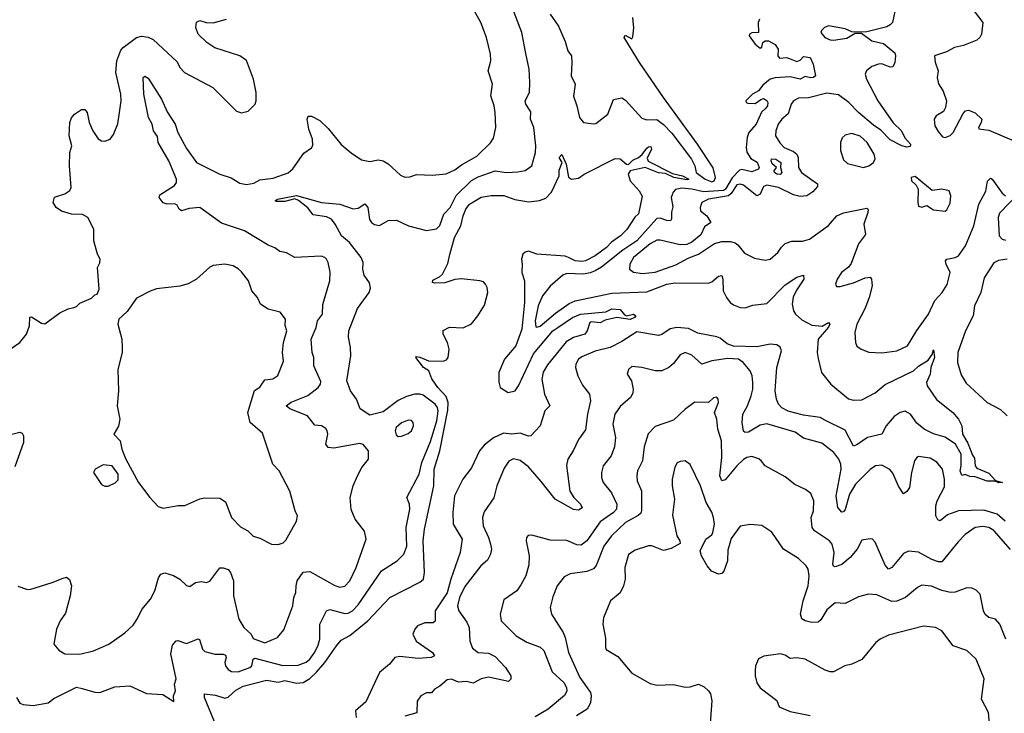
# Model space of a CAD drawing. Extents: x 1921360 to 2014538, y 768294 to 907744.
# Tile 319 of 412: x 1951695 to 1957599, y 868900 to 873062. Entities that reach past the tile are written whole.
import ezdxf

# ---------------------------------------------------------------- set-up
doc = ezdxf.new("R2010")
doc.units = 0

msp = doc.modelspace()

# ---------------------------------------------------------------- linework, layer by layer
at = {"layer": '0CON10XD'}
for points in [[(1951684, 869664), (1951735, 869644.5), (1951755, 869643.3), (1951890, 869685), (1951955, 869712), (1951976.1, 869716.1), (1951993.9, 869703.9), (1952005.6, 869665), (1951997.5, 869605), (1951968.8, 869501.2), (1951938.6, 869455), (1951915.7, 869405), (1951900, 869315), (1951928.8, 869278.8), (1951965, 869257.5), (1952055, 869254.4), (1952136.7, 869275), (1952228.8, 869315), (1952325, 869382.5), (1952375, 869430), (1952401.4, 869468.6), (1952427, 869523), (1952480, 869585), (1952505.6, 869635), (1952527.9, 869712.1), (1952541.2, 869735), (1952565, 869744), (1952617.9, 869727.9), (1952655, 869704.3), (1952695, 869668), (1952715, 869661.2), (1952750, 869685), (1952785, 869691.2), (1952815, 869685.6), (1952835, 869692.9), (1952895, 869773.3), (1952915, 869773.8), (1952945, 869763.3), (1952960, 869745), (1952976.9, 869695), (1952976.2, 869605), (1953008.6, 869465), (1953038.6, 869415), (1953082, 869375), (1953095, 869348.8), (1953165, 869322.9), (1953241.2, 869355), (1953278.3, 869401.7), (1953332.2, 869545), (1953338.6, 869595), (1953351.1, 869625), (1953351.8, 869665), (1953359.5, 869695), (1953395, 869746.9), (1953435, 869751.9), (1953585, 869667.8), (1953615, 869657.5), (1953645, 869663.5), (1953675.5, 869695), (1953712.1, 869775), (1953772, 869945), (1953762.7, 869992.7), (1953705.9, 870065.9), (1953682.6, 870122.6), (1953675.8, 870195), (1953694.3, 870265), (1953720.8, 870325), (1953746.2, 870375), (1953786.2, 870425), (1953786.7, 870475), (1953755, 870512.5), (1953735, 870518.8), (1953578.1, 870491.9), (1953545, 870495.6), (1953530.5, 870515), (1953541.9, 870575), (1953539.2, 870595), (1953529.7, 870609.7), (1953505, 870624.2), (1953465, 870628.6), (1953421.4, 870685), (1953315, 870727.7), (1953292.5, 870745), (1953323.5, 870766.5), (1953422.7, 870807.3), (1953485, 870855.7), (1953498.5, 870875), (1953501.3, 870891.3), (1953459.5, 870985), (1953458.9, 871035), (1953448.6, 871065), (1953442, 871145), (1953473.6, 871215), (1953480, 871255), (1953510, 871295), (1953513.3, 871353.3), (1953554.6, 871495), (1953556.9, 871546.9), (1953545.6, 871605), (1953535.5, 871625.5), (1953525, 871635.8), (1953503, 871643), (1953345, 871635.4), (1953295, 871663.3), (1953255, 871670.6), (1953225, 871693.3), (1953185, 871709.4), (1953043.9, 871793.9), (1952905, 871840), (1952775.5, 871935.5), (1952710.8, 871929.2), (1952665, 871914.2), (1952652.2, 871925), (1952638.3, 871948.3), (1952626, 871956), (1952580, 871955), (1952555, 871961.9), (1952531.2, 871995), (1952535, 872010), (1952623.6, 872066.4), (1952634.3, 872085), (1952634.4, 872105), (1952588.6, 872215), (1952524.5, 872325), (1952520.5, 872360.5), (1952497.3, 872395), (1952489.1, 872435), (1952466.5, 872475), (1952439.1, 872615), (1952436, 872714), (1952445, 872723.3), (1952465, 872710), (1952545.2, 872585.2), (1952579.4, 872509.4), (1952626.4, 872435), (1952642.9, 872385), (1952695, 872288.5), (1952755.5, 872205), (1952807.8, 872177.8), (1952895, 872134.6), (1952962.9, 872112.9), (1953015, 872080.7), (1953055, 872072.3), (1953098.3, 872081.7), (1953135, 872100.6), (1953215, 872111.8), (1953305, 872141.9), (1953333.7, 872166.3), (1953398.3, 872261.7), (1953445, 872292.5), (1953453.3, 872306.7), (1953451.4, 872345), (1953429.4, 872405), (1953418, 872465), (1953425, 872482.5), (1953445, 872483.3), (1953495, 872456.2), (1953545, 872409.2), (1953622.9, 872312.9), (1953682.4, 872262.4), (1953745, 872221.1), (1953795, 872211.4), (1953845, 872220), (1953875, 872214.3), (1953905, 872197.5), (1953978.3, 872128.3), (1954005, 872116), (1954035, 872118), (1954075, 872132.9), (1954169.7, 872129.7), (1954252.4, 872137.6), (1954305, 872160), (1954345, 872190.7), (1954436.3, 872243.7), (1954517.1, 872322.9), (1954535, 872351.2), (1954549.4, 872415), (1954545.5, 872505.5), (1954539.4, 872545), (1954519.1, 872605), (1954530.9, 872675), (1954503.1, 872755), (1954519.4, 872815), (1954518.9, 872855), (1954494.3, 872955), (1954460, 873045), (1954377.5, 873195)], [(1953272.2, 869187.8), (1953365, 869189.6), (1953412, 869208), (1953435, 869224.5), (1953465, 869267.1), (1953485, 869308.8), (1953493.8, 869345), (1953495.3, 869435), (1953535, 869515.7), (1953555, 869523.6), (1953645, 869499.6), (1953665, 869501.8), (1953690, 869515), (1953725, 869550.5), (1953863.6, 869755), (1953957.5, 869815), (1953997.9, 869855), (1954016.8, 869903.2), (1954012.7, 870015), (1954034.4, 870125.6), (1954031.9, 870155), (1954015.7, 870195), (1954089.6, 870335), (1954106.9, 870405), (1954158.9, 870531.1), (1954195.2, 870655), (1954204.8, 870715), (1954200, 870735), (1954186.1, 870755), (1954115, 870808.8), (1954095, 870815.9), (1954065, 870815.3), (1954015, 870801.6), (1953965, 870776.9), (1953875, 870708.8), (1953795, 870688.9), (1953737.3, 870727.3), (1953715.3, 870785.3), (1953678.6, 870835), (1953657.5, 870895), (1953680.8, 871045), (1953678.9, 871095), (1953666, 871156), (1953669.4, 871195), (1953721.1, 871328.9), (1953790.8, 871425), (1953798.3, 871451.7), (1953792.7, 871482.7), (1953759.5, 871529.5), (1953751.9, 871565), (1953753.5, 871605), (1953743.1, 871635), (1953672.1, 871725), (1953624.2, 871765), (1953587.1, 871835), (1953564.3, 871865), (1953535, 871878), (1953455, 871890), (1953423, 871933), (1953367.6, 871977.6), (1953345, 871987.5), (1953285, 871971.2), (1953235, 871970), (1953226.2, 871975), (1953240, 871985), (1953355, 872006), (1953505, 871965.4), (1953615, 871954.6), (1953695, 871926.2), (1953725, 871930.6), (1953765, 871956.2), (1953782, 871935), (1953793, 871863), (1953804.6, 871844.6), (1953822.4, 871832.4), (1953853, 871827), (1953905, 871857.5), (1953955, 871858.6), (1954025.6, 871825.6), (1954135, 871796.7), (1954195, 871807.1), (1954215, 871827.5), (1954238.9, 871895), (1954276.8, 871935), (1954312.3, 872007.7), (1954403.9, 872096.1), (1954445, 872118.1), (1954545, 872154.6), (1954614.6, 872145.4), (1954682.1, 872147.9), (1954725, 872157.8), (1954765.4, 872184.6), (1954787.7, 872265), (1954790.4, 872305), (1954778, 872415), (1954757.9, 872465), (1954759.1, 872509.1), (1954730.8, 872555), (1954725.5, 872575), (1954751.1, 872625), (1954753.3, 872685), (1954749.6, 872765), (1954729.7, 872859.7), (1954705, 872983.8), (1954632.9, 873172.9)], [(1956951.2, 873148.8), (1956927.5, 873045), (1956915, 873030), (1956895, 873019.4), (1956775, 872988.6), (1956703.3, 872986.7), (1956685, 872988.8), (1956645, 873007.5), (1956545, 873024.4), (1956521.2, 873015), (1956502.7, 872997.3), (1956498.8, 872985), (1956522, 872955), (1956555, 872940), (1956575, 872937.8), (1956655, 872950), (1956705, 872980), (1956741.7, 872981.7), (1956804, 872935), (1956875, 872919.4), (1956942, 872862), (1956947.3, 872845), (1956943.1, 872805), (1956930.9, 872779.1), (1956915, 872777.5), (1956865, 872797.3), (1956845, 872795.3), (1956805, 872780.8), (1956773.3, 872755), (1956764.6, 872735), (1956773.1, 872705), (1956840.3, 872575), (1956931.8, 872441.8), (1956983.1, 872395), (1957003.1, 872353.1), (1957035.6, 872315), (1957035, 872300), (1957015, 872296.9), (1956985, 872305.5), (1956915, 872340.9), (1956859.3, 872399.3), (1956815, 872428.8), (1956725.3, 872505), (1956666.9, 872565), (1956605, 872610.4), (1956535, 872621.2), (1956425, 872592.5), (1956365, 872590), (1956335.7, 872575), (1956321.5, 872555), (1956303.3, 872496.7), (1956265, 872463.8), (1956243.3, 872435), (1956229.5, 872395), (1956227.1, 872365), (1956252.1, 872322.1), (1956279.4, 872295), (1956335, 872270.9), (1956354.4, 872255), (1956362.1, 872235), (1956365.4, 872175), (1956382.2, 872145), (1956477.8, 872077.8), (1956478.3, 872061.7), (1956450.5, 872029.5), (1956415, 872005.4), (1956375, 872000), (1956335, 872011.8), (1956245, 872054.7), (1956175, 872069.1), (1956155, 872061.4), (1956135.4, 872015), (1956115, 872004.6), (1956035, 872067.9), (1956015, 872075.3), (1955995, 872070), (1955961.8, 872018.2), (1955944.9, 872005.1), (1955825.8, 871985), (1955785.7, 871965), (1955775.7, 871935), (1955777.1, 871915), (1955814.5, 871885), (1955838.8, 871845), (1955801.7, 871818.3), (1955779.1, 871770.9), (1955725, 871727.1), (1955695, 871712.9), (1955655, 871710), (1955535, 871739.6), (1955515, 871738), (1955475, 871716), (1955374.5, 871635), (1955353.6, 871595), (1955350.8, 871565), (1955375, 871547.5), (1955429.1, 871539.1), (1955505, 871547.1), (1955629.9, 871590.1), (1955706.2, 871633.8), (1955765, 871655.8), (1955861.1, 871718.9), (1955905, 871730.9), (1955955, 871730.8), (1955985, 871722.9), (1956001.8, 871711.8), (1956041.4, 871661.4), (1956100.7, 871630.7), (1956165, 871619.4), (1956195, 871624.3), (1956241.4, 871665), (1956262.6, 871697.4), (1956285, 871718.1), (1956325, 871733.1), (1956387.9, 871732.1), (1956431.2, 871745), (1956545, 871827.1), (1956595, 871885.5), (1956635, 871903.3), (1956775, 871931.2), (1956782, 871922), (1956781.4, 871905), (1956756.7, 871835), (1956767.3, 871772.7), (1956725, 871717.5), (1956680.3, 871599.7), (1956665, 871577.5), (1956622.5, 871545), (1956596.2, 871505), (1956586.7, 871475), (1956591.7, 871461.7), (1956615, 871460), (1956695, 871482.9), (1956765, 871513.3), (1956795, 871516), (1956802.5, 871505), (1956807.1, 871465), (1956787.7, 871395), (1956762.9, 871327.1), (1956715.4, 871234.6), (1956702.5, 871185), (1956706, 871125), (1956715, 871103.8), (1956740, 871085), (1956786.8, 871066.8), (1956865, 871062.2), (1956955, 871075.6), (1957019.2, 871105), (1957073.9, 871196.1), (1957143.6, 871295), (1957182.6, 871377.4), (1957226.4, 871425), (1957256.8, 871473.2), (1957274.6, 871544.6), (1957249.6, 871595), (1957246.7, 871615), (1957254.7, 871625.3), (1957304.7, 871635.3), (1957325, 871645.6), (1957366.2, 871705), (1957416, 871825), (1957446.1, 871955), (1957487, 872033), (1957497.4, 872092.6), (1957515, 872110), (1957525.6, 872105), (1957585, 872020.8), (1957605, 872005.6)], [(1957386.9, 873155), (1957470.5, 873045), (1957461.8, 872975), (1957452.1, 872955), (1957435, 872939.2), (1957355, 872906.1), (1957300, 872895), (1957251.9, 872868.1), (1957180, 872845), (1957183.9, 872806.1), (1957201.5, 872755), (1957196.9, 872715), (1957205, 872677.5), (1957232.6, 872632.6), (1957252.2, 872575), (1957245.5, 872534.5), (1957235, 872511.2), (1957190, 872485), (1957178, 872465), (1957182, 872425), (1957201.7, 872391.7), (1957227.9, 872357.9), (1957245, 872355.6), (1957275, 872365.8), (1957292.9, 872385), (1957352, 872498), (1957365.6, 872514.4), (1957385, 872519.4), (1957425, 872503.3), (1957464.4, 872465), (1957460.5, 872445), (1957443.1, 872415), (1957445.9, 872405.9), (1957505, 872399.1), (1957665, 872330.6)], [(1951624.1, 871075.9), (1951695, 871124), (1951736.1, 871173.9), (1951754.2, 871225), (1951755, 871277.5), (1951765, 871278.8), (1951825, 871240), (1951845, 871236.2), (1951935, 871303.3), (1951985, 871327.5), (1952020, 871335), (1952035, 871340), (1952055, 871360), (1952125, 871390), (1952145, 871410), (1952160, 871415), (1952172.5, 871445), (1952162.5, 871575), (1952176.4, 871603.6), (1952177.5, 871625), (1952162.5, 871655), (1952140, 871735), (1952138.8, 871805), (1952103.9, 871873.9), (1952072, 871892), (1952005, 871894.2), (1951945, 871912.5), (1951913.8, 871935), (1951896.2, 871965), (1951904, 871996), (1951965, 872016), (1951995, 872036.2), (1952004.3, 872055.7), (1951992.7, 872185), (1951996.1, 872265), (1952006.9, 872305), (1951990.8, 872365), (1951995.6, 872445), (1952005, 872473.3), (1952024.3, 872495.7), (1952065, 872523.3), (1952085, 872523.3), (1952099.2, 872505), (1952110.6, 872445), (1952134.4, 872395), (1952165.8, 872345.8), (1952185, 872333.8), (1952205, 872332), (1952237.5, 872345), (1952257.7, 872372.3), (1952282.7, 872437.3), (1952290.8, 872490.8), (1952303.1, 872575), (1952301.8, 872615), (1952270.6, 872745), (1952276.6, 872815), (1952301.9, 872878.1), (1952314.6, 872895), (1952395, 872954.3), (1952425, 872962.5), (1952465, 872957.5), (1952495, 872942.5), (1952638.9, 872808.9), (1952656, 872775), (1952683.8, 872745), (1952852.5, 872655), (1952995, 872512.5), (1953025, 872502.5), (1953065, 872512.5), (1953107.5, 872555), (1953113.3, 872575), (1953113.3, 872625), (1953096, 872705), (1953055, 872816.7), (1953014.3, 872844.3), (1952865, 872892.5), (1952816.7, 872925), (1952764.3, 872974.3), (1952751.2, 873015), (1952755, 873047.5), (1952775, 873056.7), (1952813.9, 873043.9), (1952855, 873042.5), (1952935, 873065.6)], [(1956130.6, 873065), (1956123.7, 873045), (1956124.6, 872985.4), (1956085, 872981.9), (1956071.2, 872975), (1956068.8, 872965), (1956105.6, 872915.6), (1956135, 872891.2), (1956145, 872896.7), (1956151.8, 872925), (1956164.5, 872935.5), (1956185, 872934.6), (1956225, 872911.9), (1956243.4, 872885), (1956241.3, 872845), (1956251.7, 872831.7), (1956295, 872835.7), (1956355, 872811.2), (1956375, 872818.8), (1956395, 872840), (1956435.6, 872835.6), (1956452.9, 872795), (1956466, 872725), (1956454.7, 872715.3), (1956436.9, 872713.1), (1956405, 872720.8), (1956374.8, 872705.2), (1956315, 872719.2), (1956225, 872713.4), (1956195, 872705.6), (1956151.3, 872668.7), (1956125, 872634.5), (1956088.1, 872615), (1956049.4, 872575), (1956050, 872565), (1956060.9, 872560.9), (1956105, 872559.1), (1956138, 872582), (1956155, 872588.5), (1956175, 872577.7), (1956180.5, 872565), (1956177.9, 872545), (1956169.8, 872530.2), (1956143.2, 872506.8), (1956111.4, 872435), (1956066.4, 872385), (1956056.6, 872355), (1956050, 872295), (1956055, 872265.8), (1956079.3, 872229.3), (1956117, 872207), (1956129.8, 872175), (1956124.8, 872165), (1956085, 872148), (1956025, 872162.2), (1956011, 872159), (1955967.3, 872112.7), (1955927.5, 872045), (1955915, 872037.8), (1955795, 872028), (1955725, 872044.1), (1955665, 872050), (1955626.8, 872043.2), (1955612.8, 872027.2), (1955601.1, 871995), (1955611.1, 871938.9), (1955603.2, 871906.8), (1955603.6, 871866.4), (1955597.5, 871855), (1955575, 871856.2), (1955535, 871871.6), (1955515, 871868.7), (1955394.8, 871735), (1955311.4, 871678.6), (1955182.9, 871577.1), (1955145, 871553.9), (1955115, 871541.9), (1955075, 871535.6), (1954975, 871539.6), (1954951.9, 871528.1), (1954875, 871463.1), (1954830, 871405), (1954803.2, 871345), (1954785.4, 871255), (1954789.2, 871219.2), (1954796, 871216), (1954815, 871223.6), (1954908.3, 871301.7), (1954990.2, 871359.8), (1955025, 871375.3), (1955245, 871421), (1955455, 871429), (1955575, 871473.9), (1955622.6, 871482.6), (1955825, 871481.2), (1955845, 871489.2), (1955885, 871522.7), (1955905, 871526), (1955911.5, 871505), (1955914, 871434), (1955932.5, 871395), (1955955, 871365.6), (1955975, 871351.5), (1956015, 871335.6), (1956045, 871332.9), (1956090.7, 871349.3), (1956175, 871358.9), (1956285, 871471.2), (1956355, 871516.7), (1956395, 871528.8), (1956396.9, 871505), (1956352, 871438), (1956333.3, 871396.7), (1956326.1, 871355), (1956334.6, 871315), (1956347.1, 871295), (1956385, 871261.8), (1956445, 871228.8), (1956506.9, 871223.1), (1956545, 871244.2), (1956551.9, 871235), (1956545, 871217.5), (1956482.1, 871145), (1956476.2, 871065), (1956481.9, 871028.1), (1956501.9, 870945), (1956558.1, 870875), (1956665, 870786.4), (1956695, 870778.9), (1956745, 870780.4), (1956825, 870823.1), (1956885, 870873.3), (1957054.7, 870955.3), (1957085, 870982.5), (1957141.3, 871018.7), (1957166.7, 871053.3), (1957175, 871080), (1957179.2, 871035), (1957158.9, 870975), (1957153.5, 870935), (1957132.9, 870885), (1957135.8, 870865), (1957192.4, 870782.4), (1957290, 870705), (1957325, 870664.2), (1957343.3, 870625), (1957348, 870575), (1957380.9, 870520.9), (1957408.3, 870448.3), (1957420.8, 870430.8), (1957424.2, 870385.8), (1957435, 870370.8), (1957505, 870341.4), (1957545, 870296.7), (1957587.5, 870285), (1957565, 870282), (1957543, 870293), (1957495, 870292.5), (1957425, 870318.6), (1957391.7, 870321.7), (1957365, 870332.5), (1957345, 870326.7), (1957334.7, 870355), (1957340.6, 870385), (1957339.4, 870455), (1957306.2, 870515), (1957245, 870557.5), (1957175, 870577.5), (1957118.8, 870605), (1957075, 870641.4), (1957035.3, 870695.3), (1957005, 870712.7), (1956975, 870705.4), (1956938.5, 870681.5), (1956890.4, 870625), (1956864.5, 870575.5), (1956778, 870555), (1956715, 870510), (1956695, 870502), (1956645, 870599.1), (1956526.7, 870656.7), (1956495, 870675.3), (1956395, 870688.4), (1956303, 870713), (1956265, 870733.5), (1956245.7, 870755), (1956232, 870785), (1956225.4, 870835), (1956234.7, 870974.7), (1956261.8, 871075), (1956255, 871096.4), (1956235, 871111.6), (1956195, 871114.8), (1956115, 871099.3), (1955975, 871103), (1955936.3, 871116.3), (1955895, 871150.7), (1955875, 871159.4), (1955761.6, 871181.6), (1955705, 871208.9), (1955635, 871215.5), (1955595, 871206.9), (1955545, 871172.6), (1955525, 871166.6), (1955395, 871188.1), (1955305, 871131.1), (1955235, 871094.7), (1955145, 871073.2), (1955065, 871039.4), (1955045, 871024), (1955030, 870995), (1955028.1, 870975), (1955041.9, 870925), (1955069.1, 870869.1), (1955112.5, 870815), (1955118.5, 870775), (1955100, 870695), (1955088.1, 870601.9), (1955045, 870542), (1955014.4, 870475), (1954981.4, 870425), (1954973.2, 870386.8), (1954993.6, 870233.6), (1955017.1, 870195), (1955057.1, 870155), (1955067.3, 870132.7), (1955045, 870120), (1955015, 870123.5), (1954905, 870184.4), (1954821.9, 870291.9), (1954745, 870378.2), (1954695, 870417.5), (1954655, 870427.1), (1954626.9, 870413.1), (1954599.8, 870370.2), (1954556.9, 870265), (1954537.8, 870192.2), (1954480.8, 870109.2), (1954469.1, 870075), (1954473.2, 870025), (1954506.9, 869955), (1954518, 869915), (1954523.4, 869885), (1954518.4, 869855), (1954500.2, 869819.8), (1954460.4, 869785), (1954365, 869661.1), (1954332.1, 869595), (1954320.6, 869545), (1954327.8, 869515), (1954376.1, 869446.1), (1954390.4, 869415), (1954393.1, 869333.1), (1954410.1, 869290.1), (1954445, 869264.6), (1954505, 869261.8), (1954545, 869241.1), (1954607.5, 869175), (1954640.8, 869125)], [(1954875, 873095.7), (1954925, 873022), (1954965, 872931.2), (1954981.9, 872875), (1955004.6, 872844.6), (1955006.5, 872803.5), (1955002.1, 872725), (1955025.8, 872675), (1955015, 872602.5), (1955035.7, 872545), (1955051.4, 872475), (1955075, 872444.2), (1955135, 872436), (1955150.5, 872439.5), (1955220.8, 872495), (1955255, 872583.3), (1955305, 872592.5), (1955328.3, 872578.3), (1955425, 872471.2), (1955455, 872460), (1955515, 872462), (1955555, 872433.6), (1955605, 872380.4), (1955722.3, 872225), (1955743.9, 872185), (1955750.5, 872145), (1955805.7, 872105), (1955845, 872089.7), (1955859.5, 872095), (1955866.2, 872115), (1955852.7, 872172.7), (1955759.2, 872315), (1955554.9, 872595), (1955410.6, 872805), (1955319.7, 872955), (1955325, 872969.4), (1955365, 872947.5), (1955372.1, 872957.9), (1955376.9, 873013.1), (1955371.2, 873075)], [(1956755, 872174), (1956785.7, 872184.3), (1956814.3, 872205.7), (1956824.1, 872225.9), (1956818.6, 872255), (1956775.6, 872325), (1956735, 872362.5), (1956685, 872378.5), (1956645, 872369.2), (1956626.8, 872353.2), (1956615.7, 872324.3), (1956617, 872277), (1956635, 872220), (1956658.3, 872198.3), (1956755, 872174)], [(1954275, 871652.5), (1954303.1, 871755), (1954340.9, 871825), (1954353.9, 871885), (1954370, 871925), (1954392.9, 871955), (1954462.4, 871997.6), (1954522.6, 872007.4), (1954597.2, 872007.2), (1954663.2, 871983.2), (1954747.9, 871967.9), (1954812.2, 871977.8), (1954848.9, 871991.1), (1954883.3, 872026.7), (1954929.2, 872125), (1954930.3, 872159.7), (1954946.7, 872205), (1954930, 872235), (1954945, 872252.5), (1954971.2, 872195), (1954986.1, 872116.1), (1955004.2, 872104.2), (1955045, 872110.8), (1955078.8, 872135), (1955265, 872229.2), (1955295, 872225.8), (1955333.1, 872195), (1955345, 872191.8), (1955371, 872219), (1955405.2, 872234.8), (1955427.1, 872252.9), (1955455, 872290.4), (1955465, 872298.7), (1955480.3, 872300.3), (1955484.3, 872284.3), (1955458.3, 872231.7), (1955462.9, 872212.9), (1955609.5, 872139.5), (1955670, 872125), (1955708, 872105), (1955695, 872100), (1955618, 872115), (1955567.9, 872137.9), (1955525, 872143.4), (1955445, 872175.2), (1955354.7, 872155.3), (1955343.8, 872135), (1955354.6, 872094.6), (1955408.5, 872035), (1955427.1, 872002.9), (1955405, 871897.5), (1955382.5, 871877.5), (1955335, 871803.3), (1955296.7, 871765), (1955242.6, 871727.4), (1955212.9, 871695), (1955145.6, 871645), (1955088, 871615), (1955065, 871611.3), (1955025, 871614.3), (1954985.6, 871634.4), (1954965, 871642.3), (1954795, 871655.6), (1954745, 871671.9), (1954725, 871666.5), (1954712.5, 871655), (1954703.3, 871625), (1954708.6, 871595), (1954706.5, 871545), (1954720.9, 871495), (1954720.9, 871365), (1954705.6, 871205), (1954669.6, 871105), (1954601.1, 871025), (1954567.1, 870945), (1954567.1, 870887.1), (1954575, 870854), (1954624.7, 870824.7), (1954665, 870835.3), (1954686.8, 870865), (1954775, 871057.1), (1954891.8, 871195), (1954920.7, 871215), (1955010, 871275), (1955057.1, 871295), (1955210.3, 871309.7), (1955245, 871326), (1955295, 871323.3), (1955321.1, 871291.1), (1955334, 871284), (1955375, 871295.7), (1955390, 871285), (1955382, 871275), (1955355, 871263.8), (1955275, 871275.8), (1955205, 871258.8), (1955175, 871242), (1955120.8, 871249.2), (1955113.3, 871245), (1955097.5, 871195), (1955083.3, 871175), (1955015, 871155.6), (1954971.3, 871128.7), (1954858.8, 870991.2), (1954833.4, 870946.6), (1954825.7, 870905), (1954842.1, 870815), (1954874, 870745), (1954843.1, 870715), (1954816.5, 870625), (1954760, 870565), (1954745, 870562.5), (1954695, 870580.4), (1954645.7, 870574.3), (1954595, 870580), (1954535, 870552.2), (1954480.7, 870509.3), (1954452.5, 870475), (1954405, 870372.5), (1954351.4, 870305), (1954302.9, 870205), (1954291.2, 870105), (1954293.9, 870035), (1954348.1, 869945), (1954336.7, 869865), (1954279.6, 869705), (1954257.4, 869622.6), (1954185.7, 869515), (1954186.2, 869453.8), (1954175, 869442.7), (1954125, 869443.2), (1954081.2, 869425), (1954064.6, 869405), (1954051.8, 869375), (1954072.1, 869332.1), (1954169.2, 869265), (1954182, 869245), (1954162.5, 869235), (1954085, 869228.2), (1953975, 869240.4), (1953945, 869234.5), (1953913.1, 869195), (1953852.1, 869145), (1953770, 868970), (1953708.1, 868915), (1953713.3, 868875)], [(1956255, 872133.4), (1956235, 872134.9), (1956220.3, 872145), (1956219.6, 872155), (1956232.5, 872175), (1956206.6, 872196.6), (1956200, 872215), (1956202.4, 872227.6), (1956229.6, 872225), (1956259.1, 872205), (1956257.1, 872175), (1956263.8, 872145), (1956255, 872133.4)], [(1957245, 871912.5), (1957255, 871920), (1957275, 871960), (1957278.8, 872005), (1957267.5, 872035), (1957225, 872044), (1957166.1, 872036.1), (1957065, 872120), (1957040, 872115), (1957042.5, 872095), (1957069.3, 872069.3), (1957082.5, 872045), (1957080, 871965), (1957085, 871942.5), (1957105, 871936.7), (1957135, 871947.5), (1957175, 871921.2), (1957245, 871912.5)], [(1957690, 872025), (1957569.8, 871900.2), (1957562.2, 871875), (1957567.5, 871765), (1957585, 871745.8), (1957605, 871738.6)], [(1952873.5, 868825), (1952803.8, 868995), (1952802.4, 869017.6), (1952869.1, 869009.1), (1952925, 868991.1), (1952945, 868997.8), (1952991.7, 869038.3), (1953035, 869062.5), (1953175, 869099.6), (1953245, 869086.2), (1953285, 869097.1), (1953355, 869080.5), (1953394.1, 869085.9), (1953435, 869108.4), (1953475, 869148), (1953524.8, 869205), (1953594.2, 869305.8), (1953621.7, 869338.3), (1953675, 869366.9), (1953783.1, 869455), (1953915, 869595.5), (1954095, 869686.2), (1954115.4, 869705), (1954121.6, 869745), (1954115.2, 869935), (1954123.2, 870005), (1954179, 870265), (1954179.8, 870365), (1954214.2, 870475.8), (1954261.7, 870718.3), (1954264.8, 870765), (1954251.8, 870801.8), (1954202.9, 870855), (1954166.8, 870906.8), (1954148.8, 870955), (1954115.8, 870975.8), (1954071.2, 871035), (1954075, 871040), (1954095, 871037.5), (1954145.9, 871014.1), (1954235, 871012), (1954255, 871020), (1954264.1, 871035.9), (1954270.8, 871085), (1954260, 871125), (1954233.8, 871175), (1954235, 871197.5), (1954272.3, 871217.7), (1954355, 871212.5), (1954405, 871236.7), (1954442.7, 871285), (1954481.1, 871348.9), (1954502.1, 871425), (1954498.1, 871455), (1954488.4, 871475), (1954475, 871488.2), (1954455, 871494.8), (1954343.6, 871506.4), (1954305, 871502.7), (1954245, 871483.5), (1954185, 871480), (1954170, 871485), (1954171.9, 871498.1), (1954212.1, 871517.9), (1954229.2, 871535), (1954261.5, 871598.5), (1954275, 871652.5)], [(1953245, 869913.3), (1953275, 869923.8), (1953290.5, 869939.5), (1953355, 870052.5), (1953360, 870085), (1953346.2, 870115), (1953315, 870232.5), (1953250.8, 870355), (1953212.5, 870395), (1953151.2, 870581.2), (1953076, 870645), (1953062.2, 870705), (1953102.2, 870837.8), (1953135, 870857.5), (1953165, 870900.6), (1953213.4, 870906.6), (1953243.2, 870926.8), (1953276.6, 871013.4), (1953270, 871065), (1953276.7, 871125), (1953297.5, 871195), (1953286, 871226), (1953288.6, 871265), (1953256.4, 871306.4), (1953184.4, 871324.4), (1953139.2, 871355), (1953120, 871395), (1953087.1, 871435), (1953067.1, 871495), (1953025, 871548), (1953005, 871567.5), (1952975, 871584.2), (1952925, 871595.7), (1952855, 871586), (1952835, 871576.2), (1952755.8, 871504.2), (1952705, 871476.2), (1952655, 871463.8), (1952515, 871446.7), (1952476.4, 871433.6), (1952395, 871390), (1952339.3, 871310.7), (1952290, 871265), (1952282.5, 871235), (1952306.7, 871145), (1952308.8, 871095), (1952308.8, 871065), (1952283.6, 870963.6), (1952286.7, 870835), (1952280, 870745), (1952296.2, 870665), (1952287.7, 870622.3), (1952260, 870575), (1952297.5, 870535), (1952307.5, 870485), (1952331.2, 870425), (1952408.1, 870285), (1952475, 870194.3), (1952525, 870140), (1952555, 870131.2), (1952645, 870146.2), (1952685, 870146.7), (1952775, 870186.2), (1952805, 870193.3), (1952895, 870190), (1952929.8, 870169.8), (1952964.3, 870075), (1953019.7, 870019.7), (1953062.5, 869995), (1953095, 869963.8), (1953135, 869951.2), (1953204.2, 869914.2), (1953245, 869913.3)], [(1957615, 871625.3), (1957563.9, 871616.1), (1957536.9, 871603.1), (1957477.4, 871512.6), (1957457.3, 871425), (1957419.6, 871345), (1957412.5, 871285), (1957366.2, 871195), (1957320.5, 871065), (1957318.9, 871005), (1957340.2, 870930.2), (1957370.3, 870880.3), (1957496.2, 870765), (1957575, 870722), (1957615, 870684)], [(1957603.4, 870053.4), (1957555, 870094.8), (1957475, 870118.9), (1957325, 870115.3), (1957258.7, 870091.3), (1957215, 870056), (1957200.3, 870060.3), (1957188.1, 870085), (1957188.1, 870145), (1957197.1, 870175), (1957240.4, 870259.6), (1957240, 870305), (1957227.5, 870365), (1957195, 870407.1), (1957155, 870431.4), (1957085, 870440), (1957073.8, 870435), (1957060, 870415), (1957042.7, 870345), (1957030, 870255), (1957015, 870230), (1956995, 870217.5), (1956965, 870262), (1956930, 870340), (1956912.1, 870362.1), (1956865, 870388.7), (1956825.9, 870384.1), (1956795, 870363.8), (1956707.3, 870275), (1956670, 870215), (1956645, 870123.8), (1956635, 870108.8), (1956625, 870106.2), (1956600.6, 870135), (1956589.7, 870205), (1956619.8, 870365), (1956617.6, 870395), (1956605.9, 870425.9), (1956577.5, 870465), (1956505, 870520), (1956395, 870551.4), (1956345, 870587.5), (1956175, 870637.2), (1956135, 870628.8), (1956065, 870587.2), (1956045, 870584.7), (1956035, 870592.9), (1956026.4, 870645), (1956030.5, 870695), (1956059.7, 870745), (1956081.6, 870805), (1956091.3, 870845), (1956091.8, 870885), (1956086.2, 870925), (1956074.6, 870954.6), (1956032.7, 871005), (1956005, 871025.3), (1955940.7, 871029.3), (1955845, 871014.4), (1955785, 870995.8), (1955725, 871048.6), (1955685, 871064), (1955655, 871050), (1955615, 870999.2), (1955587.5, 870975), (1955545, 870955.6), (1955505, 870954.4), (1955425, 870975.7), (1955365, 870981.2), (1955345, 870962.5), (1955336.7, 870935), (1955364.1, 870894.1), (1955373.8, 870845), (1955371.2, 870821.2), (1955358, 870795), (1955295, 870741.9), (1955262.5, 870695), (1955251.5, 870635), (1955266.9, 870555), (1955262, 870498), (1955241.9, 870445), (1955194.4, 870385), (1955184.5, 870345), (1955184.5, 870315), (1955193.5, 870285), (1955243.5, 870223.5), (1955275.4, 870155), (1955273.1, 870125), (1955254.6, 870105), (1955175, 870048.7), (1955095, 869935.5), (1955061.9, 869908.1), (1955035, 869910.4), (1954975, 869937.5), (1954875, 869940), (1954765, 869968.8), (1954743.9, 869966.1), (1954733.3, 869955), (1954732, 869935), (1954749.4, 869845), (1954748.6, 869791.4), (1954728.9, 869725), (1954699.5, 869670.5), (1954675, 869634.4), (1954598.7, 869581.3), (1954576.7, 869495), (1954582.9, 869455), (1954672.5, 869365), (1954736.1, 869326.1), (1954815, 869296.9), (1954837.4, 869277.4), (1954888.2, 869148.2), (1954957.5, 869085), (1954972.9, 869055), (1954976.2, 869033.8), (1954962, 869008), (1954864.7, 868925.3), (1954785, 868878.6)], [(1957635, 869883.8), (1957535, 869997.8), (1957505, 870014.5), (1957469.1, 870020.9), (1957425, 870014.3), (1957365, 869973.1), (1957321.5, 869928.5), (1957225, 869809.2), (1957205, 869808.4), (1957165, 869822.3), (1957085, 869867.5), (1957025, 869873.5), (1956995, 869858.1), (1956925, 869774.3), (1956904.2, 869764.2), (1956885, 869788.8), (1956825, 869926.7), (1956807.5, 869945), (1956795, 869946.2), (1956745, 869940), (1956716, 869885), (1956675.4, 869834.6), (1956625, 869792.9), (1956585, 869780), (1956575, 869783.3), (1956570.8, 869795), (1956577.9, 869865), (1956567.5, 869915), (1956550, 869935), (1956460.8, 869995), (1956447.5, 870015), (1956440, 870075), (1956454.4, 870115.6), (1956456.9, 870175), (1956438, 870218), (1956406.7, 870243.3), (1956342.2, 870272.2), (1956285, 870318.1), (1956165, 870384.4), (1956143.6, 870413.6), (1956126.4, 870426.4), (1956085, 870440.5), (1956055.7, 870435.7), (1956035, 870422.3), (1955995, 870385.3), (1955925, 870301.8), (1955904.6, 870294.6), (1955893.8, 870325), (1955904.8, 870435), (1955902.5, 870535), (1955880.6, 870605), (1955875.5, 870665.5), (1955862, 870705), (1955885.7, 870765), (1955883.8, 870785), (1955875, 870796.2), (1955855, 870792), (1955825, 870764), (1955743.3, 870766.7), (1955684.4, 870725.6), (1955615, 870658.6), (1955505, 870620), (1955463.9, 870576.1), (1955439.1, 870499.1), (1955429.5, 870415), (1955399.5, 870355), (1955394.5, 870325), (1955397.5, 870295), (1955422.5, 870235), (1955423.6, 870116.4), (1955418.7, 870101.3), (1955403.3, 870086.7), (1955327.1, 870045), (1955243.9, 869965), (1955197.5, 869902.5), (1955152, 869788), (1955135, 869766.7), (1955095, 869751.5), (1954995, 869736.9), (1954960.3, 869719.7), (1954917.5, 869665), (1954891.7, 869598.3), (1954875.8, 869535), (1954884.2, 869495), (1954954.5, 869385), (1954966.2, 869355), (1954984.8, 869264.8), (1955054.6, 869115)], [(1953965, 870560), (1953985, 870563.3), (1954025, 870578), (1954044, 870595), (1954055.9, 870625.9), (1954054, 870645), (1954045, 870656), (1954025, 870659.2), (1953985, 870642.9), (1953952.9, 870615), (1953946.2, 870595), (1953951.7, 870571.7), (1953965, 870560)], [(1951532.9, 870547.1), (1951695, 870586.2), (1951710, 870580), (1951718.8, 870565), (1951716.9, 870525), (1951665, 870378.8)], [(1952225, 870262.5), (1952267, 870283), (1952285, 870300), (1952286, 870335), (1952250, 870385), (1952195, 870390), (1952146.7, 870365), (1952138, 870345), (1952185, 870272.5), (1952205, 870262.5), (1952225, 870262.5)], [(1957608.7, 869345), (1957571.1, 869435), (1957545.7, 869465.7), (1957505, 869474.3), (1957483.1, 869493.1), (1957473.5, 869515), (1957454.2, 869614.2), (1957430, 869640), (1957405, 869650.8), (1957375, 869652.5), (1957305, 869626.9), (1957275.7, 869624.3), (1957225, 869636.7), (1957162.8, 869662.8), (1957105, 869668.1), (1957078, 869655), (1957005.7, 869595), (1956955, 869572.4), (1956925, 869571.9), (1956835, 869610.4), (1956785, 869614.4), (1956725, 869600), (1956645, 869559.2), (1956585, 869562.1), (1956535, 869521.5), (1956498.2, 869461.8), (1956482.2, 869447.8), (1956445, 869444.7), (1956405, 869454.1), (1956385, 869466.7), (1956376.7, 869495), (1956393.1, 869575), (1956421.9, 869665), (1956429.6, 869725), (1956423.3, 869765), (1956411.4, 869785), (1956365, 869830), (1956275, 869885.8), (1956205, 869987.5), (1956145, 870027.5), (1956075, 870034), (1956015, 870023.8), (1955961.7, 869948.3), (1955941.9, 869878.1), (1955938.9, 869815), (1955917.4, 869752.6), (1955905, 869739.6), (1955885.3, 869734.7), (1955842.5, 869752.5), (1955816.5, 869785), (1955783.1, 869845), (1955775.6, 869875), (1955808.1, 869945), (1955845, 869971.9), (1955851.8, 869985), (1955861.1, 870035), (1955854.3, 870075), (1955845, 870106.7), (1955811.1, 870165), (1955776.9, 870265), (1955715, 870393.8), (1955685, 870414), (1955655, 870410.8), (1955637.9, 870402.1), (1955623.7, 870376.3), (1955607.8, 870305), (1955608.1, 870265), (1955622.2, 870185), (1955608.3, 870088.3), (1955634.4, 869964.4), (1955653.3, 869935), (1955655, 869920), (1955601.7, 869888.3), (1955555, 869876.2), (1955485, 869904.3), (1955465, 869905.6), (1955385, 869880), (1955345, 869852.5), (1955322.9, 869775), (1955326, 869705), (1955316, 869665), (1955295, 869624), (1955238, 869575), (1955195, 869472.5), (1955191.4, 869435), (1955208.3, 869351.7), (1955207.5, 869295), (1955212.3, 869282.3), (1955281.2, 869241.2), (1955365, 869140.8), (1955475, 869080), (1955515, 869068.8), (1955615, 869073.8), (1955685, 869056.7), (1955715, 869058.8), (1955765, 869075.6), (1955799.8, 869059.8), (1955825, 869035.7), (1955836.8, 869016.8), (1955845.3, 868975), (1955830.8, 868785)], [(1957510, 868835), (1957504, 868905), (1957461.1, 868985), (1957478.1, 869108.1), (1957430, 869225), (1957375, 869277.8), (1957291.2, 869305), (1957224.5, 869394.5), (1957186.7, 869415), (1957115, 869422.2), (1956905, 869369.2), (1956854.4, 869345.6), (1956828.8, 869325), (1956745, 869224), (1956685, 869196), (1956642.5, 869185), (1956575, 869149.2), (1956555, 869148.8), (1956525, 869158.8), (1956405, 869226), (1956355, 869233.8), (1956315, 869228.8), (1956285, 869248.8), (1956257.7, 869257.7), (1956157, 869243), (1956125, 869227.5), (1956106.7, 869185), (1956104, 869156), (1956104.1, 869124.1), (1956115, 869082.5), (1956135, 869053.8), (1956235, 868976.2), (1956248.8, 868938.8), (1956315, 868911.4), (1956435, 868886.7)], [(1951676.4, 868995), (1951695, 868961.5), (1951715, 868952.5), (1951775, 868947.9), (1951865, 868963.6), (1951900.6, 868989.4), (1952035, 869056.9), (1952068.9, 869048.9), (1952145, 869028), (1952175, 869026), (1952265, 869060), (1952355.9, 869065.9), (1952455, 869020), (1952553.9, 869013.9), (1952618.3, 868971.7), (1952617.5, 869005), (1952630, 869035), (1952622.5, 869075), (1952632.9, 869107.1), (1952602.2, 869257.8), (1952611.7, 869308.3), (1952633.8, 869335), (1952642.7, 869337.3), (1952695, 869318.6), (1952765, 869346.9), (1952773.3, 869343.3), (1952791.5, 869285), (1952805, 869270.5), (1952864.5, 869254.5), (1952915, 869254.5), (1952929.2, 869249.2), (1952933.6, 869235), (1952924.6, 869205), (1952929.6, 869185), (1952945, 869162.2), (1952965, 869151.5), (1953005, 869150), (1953075.2, 869174.8), (1953087.5, 869185), (1953095.5, 869224.5), (1953105, 869230.4), (1953272.2, 869187.8)], [(1954640.8, 869125), (1954640, 869105), (1954625, 869091.9), (1954505, 869116.8), (1954462.3, 869107.7), (1954415, 869082.1), (1954375, 869092), (1954326.2, 869086.2), (1954285, 869104.4), (1954257.9, 869102.1), (1954215, 869063.1), (1954181.2, 869045), (1954165, 869022.5), (1954135, 869022.5), (1954101.2, 869005), (1954077.3, 868972.7), (1954076, 868904), (1954005, 868882.5)], [(1955054.6, 869115), (1955118.2, 869025), (1955122.4, 869005), (1955117.5, 868962.5), (1955097.8, 868925), (1955033.5, 868885)]]:
    msp.add_lwpolyline(points, dxfattribs=at)

doc.saveas('drawing.dxf')
